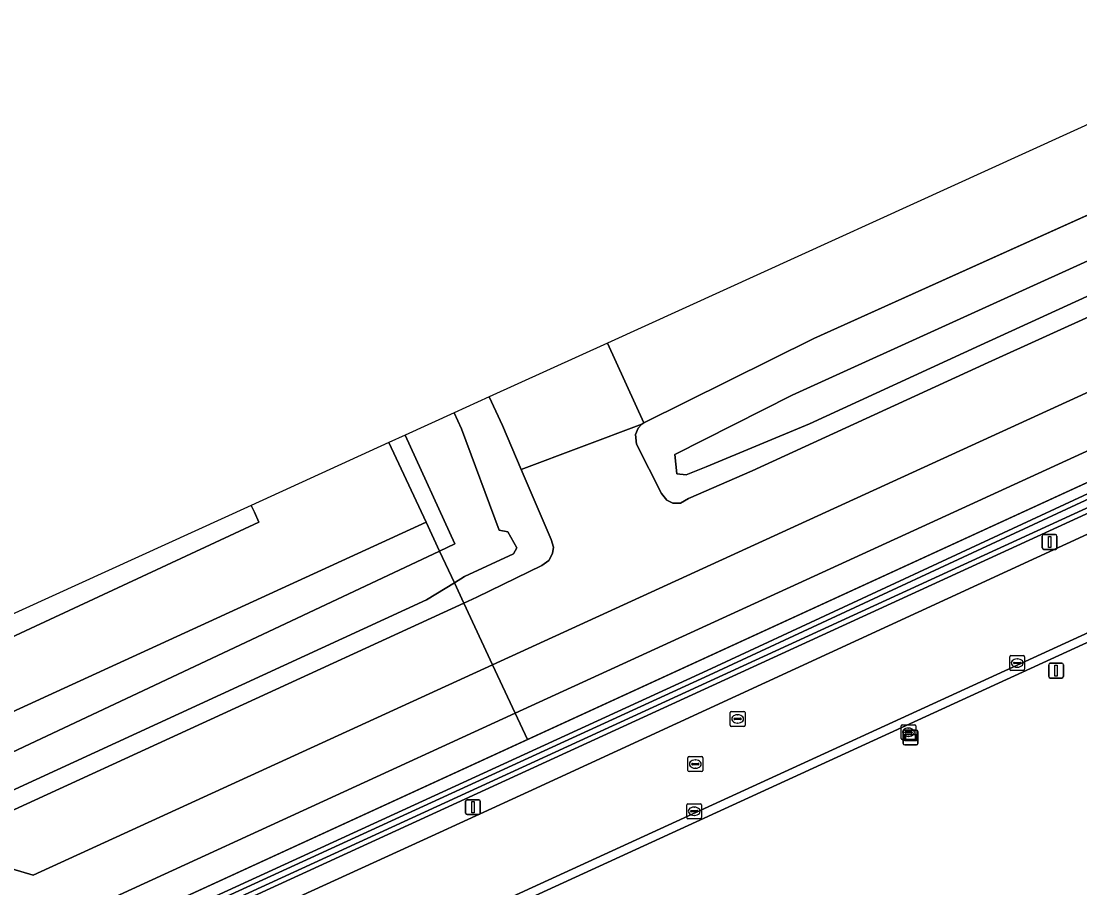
# Model space of a CAD drawing. Extents: x 154324 to 155744, y 382937 to 384188.
# Drawn here: x 154584.1 to 154655.6, y 383724.6 to 383783.2 of the extents above; entities that cross this region are included whole.
import ezdxf

# ---------------------------------------------------------------- set-up
doc = ezdxf.new("R2010")
doc.units = 0
for name, color, linetype in [('IMGEO_Brandkraan', 7, 'Continuous'), ('IMGEO_Grasland_overig', 7, 'Continuous'), ('IMGEO_Groenvoorziening', 7, 'Continuous'), ('IMGEO_Hek', 7, 'Continuous'), ('IMGEO_Kolk', 7, 'Continuous'), ('IMGEO_Lichtmast', 7, 'Continuous'), ('IMGEO_Loofbos', 7, 'Continuous'), ('IMGEO_Oever', 7, 'Continuous'), ('IMGEO_Rijbaan_lokaal_gesloten', 7, 'Continuous'), ('IMGEO_Rioolput', 7, 'Continuous'), ('IMGEO_Verklikker', 7, 'Continuous'), ('IMGEO_Waterloop', 7, 'Continuous')]:
    doc.layers.add(name, color=color, linetype=linetype)

msp = doc.modelspace()

# ---------------------------------------------------------------- linework, layer by layer
at = {"layer": 'IMGEO_Brandkraan'}
for p, q in [((154643.552, 383734.713), (154643.552, 383735.565)), ((154643.627, 383735.639), (154644.479, 383735.639)), ((154643.811, 383735.133), (154643.811, 383735.145)), ((154643.854, 383735.182), (154644.252, 383735.182)), ((154644.04, 383735.419), (154644.065, 383735.419)), ((154644.295, 383735.145), (154644.295, 383735.133)), ((154644.553, 383735.565), (154644.553, 383734.713)), ((154644.479, 383734.639), (154643.627, 383734.639)), ((154644.249, 383735.096), (154643.851, 383735.096)), ((154644.063, 383734.859), (154644.038, 383734.859))]:
    msp.add_line(p, q, dxfattribs=at)
for points in [[(154643.552, 383734.713), (154643.552, 383735.565)], [(154643.627, 383735.639), (154644.479, 383735.639)], [(154644.553, 383735.565), (154644.553, 383734.713)], [(154644.479, 383734.639), (154643.627, 383734.639)]]:
    msp.add_lwpolyline(points, dxfattribs=at)
for centre, radius, start, end in [((154643.629, 383735.563), 0.0765, 91.55205, 178.44795), ((154643.629, 383735.563), 0.0765, 91.55205, 178.44795), ((154643.851, 383735.142), 0.0403, 85.87752, 175.75265), ((154643.848, 383735.132), 0.0366, 178.93798, 274.71019), ((154644.252, 383735.139), 0.043, 264.86636, 352.45326), ((154644.256, 383735.144), 0.0386, 1.73085, 96.63898), ((154644.477, 383735.563), 0.0765, 1.55205, 88.44795), ((154644.477, 383735.563), 0.0765, 1.55205, 88.44795), ((154643.629, 383734.715), 0.0765, 181.55205, 268.44795), ((154643.629, 383734.715), 0.0765, 181.55205, 268.44795), ((154644.477, 383734.715), 0.0765, 271.55205, 358.44795), ((154644.477, 383734.715), 0.0765, 271.55205, 358.44795)]:
    msp.add_arc(centre, radius, start, end, dxfattribs=at)
for centre, major_axis, ratio, start_param, end_param in [((154644.039, 383735.139), (-0.387, 0.002), 0.722429, 4.712389, 7.853982), ((154644.064, 383735.139), (-0.39, 0.002), 0.717154, 1.570796, 4.712389)]:
    msp.add_ellipse(centre, major_axis=major_axis, ratio=ratio, start_param=start_param, end_param=end_param, dxfattribs=at)
at = {"layer": 'IMGEO_Grasland_overig'}
for points in [[(154964.767, 383891.196), (154878.028, 383851.428), (154825.967, 383827.527), (154791.958, 383812.006), (154670.85, 383756.666), (154598.169, 383723.318), (154598.475, 383722.677), (154598.717, 383722.124), (154611.279, 383727.88), (154618.355, 383731.122), (154656.744, 383748.786)], [(154852.28, 383841.892), (154776.622, 383807.22), (154700.767, 383772.487), (154618.315, 383734.645), (154579.461, 383716.813), (154472.603, 383667.884)], [(154483.006, 383671.57), (154515.863, 383686.769), (154549.868, 383702.367), (154578.111, 383715.317), (154602.444, 383726.465), (154630.453, 383739.299), (154658.088, 383752.132), (154678.345, 383761.336), (154703.896, 383772.975)]]:
    msp.add_lwpolyline(points, dxfattribs=at)
at = {"layer": 'IMGEO_Groenvoorziening'}
for points in [[(155343.79, 384089.248), (154623.722, 383761.422), (154626.181, 383756.025), (154637.667, 383761.73), (154819.216, 383843.563), (154836.949, 383853.163)], [(154851.378, 383843.667), (154815.848, 383827.359), (154647.11, 383750), (154617.486, 383736.421), (154618.315, 383734.645), (154700.767, 383772.487), (154776.622, 383807.22), (154852.28, 383841.892)], [(154694.494, 383780.551), (154649.451, 383760.114), (154633.496, 383752.792), (154629.202, 383750.924), (154628.646, 383750.613), (154628.136, 383750.616), (154627.734, 383750.804), (154627.373, 383751.256), (154625.675, 383754.6), (154625.607, 383755.257), (154625.78, 383755.682), (154626.03, 383755.95), (154617.889, 383752.882), (154619.906, 383748.147), (154620.059, 383747.641), (154620.013, 383747.201), (154619.759, 383746.734), (154619.273, 383746.392), (154614.891, 383744.255), (154614.016, 383743.853), (154615.955, 383739.7), (154638.461, 383750), (154664.008, 383761.69)], [(154500, 383698.257), (154611.464, 383749.319), (154608.953, 383754.698), (154599.641, 383750.458), (154599.859, 383750), (154600.163, 383749.335), (154513.748, 383709.113), (154459.783, 383683.325)], [(154474.39, 383674.813), (154518.935, 383695.185), (154566.919, 383717.284), (154568.408, 383720.493), (154581.386, 383726.518), (154584.912, 383725.494), (154615.955, 383739.7), (154614.016, 383743.853), (154500, 383691.531)], [(154659.488, 383742.732), (154657.76, 383741.946), (154613.103, 383721.474), (154599.859, 383715.403)]]:
    msp.add_lwpolyline(points, dxfattribs=at)
for points in [[(154623.722, 383761.422), (154615.725, 383757.781), (154616.624, 383755.851), (154617.889, 383752.882), (154626.03, 383755.95), (154626.181, 383756.025)], [(154618.315, 383734.645), (154617.486, 383736.421), (154578.608, 383718.599), (154520.49, 383691.91), (154473.352, 383670.37), (154471.314, 383669.613), (154469.188, 383669.161), (154467.019, 383669.023), (154464.853, 383669.202), (154463.307, 383669.561), (154457.391, 383667.758), (154459.58, 383665.094), (154472.603, 383667.884), (154579.461, 383716.813)]]:
    msp.add_lwpolyline(points, close=True, dxfattribs=at)
at = {"layer": 'IMGEO_Hek'}
msp.add_lwpolyline([(154459.58, 383665.094), (154472.603, 383667.884), (154579.461, 383716.813), (154700.767, 383772.487), (154776.622, 383807.22), (154800.333, 383818.086), (154852.28, 383841.892), (154892.942, 383860.556), (154996.514, 383908.03)], dxfattribs=at)
at = {"layer": 'IMGEO_Kolk'}
for p, q in [((154650.904, 383739.389), (154650.904, 383740.241)), ((154650.979, 383740.315), (154651.831, 383740.315)), ((154651.905, 383740.241), (154651.905, 383739.389)), ((154651.163, 383739.809), (154651.163, 383739.821)), ((154651.601, 383739.772), (154651.203, 383739.772)), ((154651.206, 383739.858), (154651.604, 383739.858)), ((154651.415, 383739.535), (154651.39, 383739.535)), ((154651.392, 383740.095), (154651.417, 383740.095)), ((154651.647, 383739.821), (154651.647, 383739.809)), ((154651.831, 383739.315), (154650.979, 383739.315)), ((154629.078, 383729.377), (154629.078, 383730.229)), ((154629.153, 383730.303), (154630.005, 383730.303)), ((154630.079, 383730.229), (154630.079, 383729.377)), ((154629.337, 383729.797), (154629.337, 383729.809)), ((154629.775, 383729.76), (154629.377, 383729.76)), ((154629.38, 383729.846), (154629.778, 383729.846)), ((154629.589, 383729.523), (154629.564, 383729.523)), ((154629.566, 383730.083), (154629.591, 383730.083)), ((154629.821, 383729.809), (154629.821, 383729.797)), ((154630.005, 383729.303), (154629.153, 383729.303))]:
    msp.add_line(p, q, dxfattribs=at)
for points in [[(154650.904, 383739.389), (154650.904, 383740.241)], [(154650.979, 383740.315), (154651.831, 383740.315)], [(154651.905, 383740.241), (154651.905, 383739.389)], [(154651.831, 383739.315), (154650.979, 383739.315)], [(154629.078, 383729.377), (154629.078, 383730.229)], [(154629.153, 383730.303), (154630.005, 383730.303)], [(154630.079, 383730.229), (154630.079, 383729.377)], [(154630.005, 383729.303), (154629.153, 383729.303)]]:
    msp.add_lwpolyline(points, dxfattribs=at)
for centre, radius, start, end in [((154650.981, 383740.239), 0.0765, 91.55205, 178.44795), ((154650.981, 383740.239), 0.0765, 91.55205, 178.44795), ((154651.829, 383740.239), 0.0765, 1.55205, 88.44795), ((154651.829, 383740.239), 0.0765, 1.55205, 88.44795), ((154651.203, 383739.818), 0.0403, 85.87752, 175.75265), ((154651.2, 383739.808), 0.0366, 178.93798, 274.71019), ((154651.604, 383739.815), 0.043, 264.86636, 352.45326), ((154651.608, 383739.82), 0.0386, 1.73085, 96.63898), ((154650.981, 383739.391), 0.0765, 181.55205, 268.44795), ((154650.981, 383739.391), 0.0765, 181.55205, 268.44795), ((154651.829, 383739.391), 0.0765, 271.55205, 358.44795), ((154651.829, 383739.391), 0.0765, 271.55205, 358.44795), ((154629.155, 383730.227), 0.0765, 91.55205, 178.44795), ((154629.155, 383730.227), 0.0765, 91.55205, 178.44795), ((154630.003, 383730.227), 0.0765, 1.55205, 88.44795), ((154630.003, 383730.227), 0.0765, 1.55205, 88.44795), ((154629.377, 383729.806), 0.0403, 85.87752, 175.75265), ((154629.374, 383729.796), 0.0366, 178.93798, 274.71019), ((154629.778, 383729.803), 0.043, 264.86636, 352.45326), ((154629.782, 383729.808), 0.0386, 1.73085, 96.63898), ((154629.155, 383729.379), 0.0765, 181.55205, 268.44795), ((154629.155, 383729.379), 0.0765, 181.55205, 268.44795), ((154630.003, 383729.379), 0.0765, 271.55205, 358.44795), ((154630.003, 383729.379), 0.0765, 271.55205, 358.44795)]:
    msp.add_arc(centre, radius, start, end, dxfattribs=at)
for centre, major_axis, ratio, start_param, end_param in [((154651.391, 383739.815), (-0.387, 0.002), 0.722429, 4.712389, 7.853982), ((154651.416, 383739.815), (-0.39, 0.002), 0.717154, 1.570796, 4.712389), ((154629.565, 383729.803), (-0.387, 0.002), 0.722429, 4.712389, 7.853982), ((154629.59, 383729.803), (-0.39, 0.002), 0.717154, 1.570796, 4.712389)]:
    msp.add_ellipse(centre, major_axis=major_axis, ratio=ratio, start_param=start_param, end_param=end_param, dxfattribs=at)
at = {"layer": 'IMGEO_Lichtmast'}
for p, q in [((154653.1, 383747.591), (154653.1, 383748.391)), ((154653.1, 383748.391), (154653.1, 383747.591)), ((154653.2, 383748.491), (154653.99, 383748.491)), ((154653.99, 383748.491), (154653.2, 383748.491)), ((154654.09, 383748.391), (154654.09, 383747.591)), ((154654.09, 383747.591), (154654.09, 383748.391)), ((154653.99, 383747.491), (154653.2, 383747.491)), ((154653.2, 383747.491), (154653.99, 383747.491)), ((154653.535, 383738.901), (154653.535, 383739.701)), ((154653.535, 383739.701), (154653.535, 383738.901)), ((154653.635, 383739.801), (154654.425, 383739.801)), ((154654.425, 383739.801), (154653.635, 383739.801)), ((154654.525, 383739.701), (154654.525, 383738.901)), ((154654.525, 383738.901), (154654.525, 383739.701)), ((154654.425, 383738.801), (154653.635, 383738.801)), ((154653.635, 383738.801), (154654.425, 383738.801)), ((154614.134, 383729.682), (154614.134, 383730.482)), ((154614.134, 383730.482), (154614.134, 383729.682)), ((154614.234, 383730.582), (154615.024, 383730.582)), ((154615.024, 383730.582), (154614.234, 383730.582)), ((154615.124, 383730.482), (154615.124, 383729.682)), ((154615.124, 383729.682), (154615.124, 383730.482)), ((154615.024, 383729.582), (154614.234, 383729.582)), ((154614.234, 383729.582), (154615.024, 383729.582))]:
    msp.add_line(p, q, dxfattribs=at)
for points in [[(154653.52, 383748.366), (154653.67, 383748.366), (154653.67, 383747.616), (154653.52, 383747.616), (154653.52, 383748.366)], [(154653.955, 383739.676), (154654.105, 383739.676), (154654.105, 383738.926), (154653.955, 383738.926), (154653.955, 383739.676)], [(154614.554, 383730.457), (154614.704, 383730.457), (154614.704, 383729.707), (154614.554, 383729.707), (154614.554, 383730.457)]]:
    msp.add_lwpolyline(points, dxfattribs=at)
for centre, start, end in [((154653.2, 383748.391), 90, 180), ((154653.2, 383748.391), 90, 180), ((154653.99, 383748.391), 0, 90), ((154653.99, 383748.391), 360, 90), ((154653.2, 383747.591), 180, 270), ((154653.2, 383747.591), 180, 270), ((154653.99, 383747.591), 270, 0), ((154653.99, 383747.591), 270, 0), ((154653.635, 383739.701), 90, 180), ((154653.635, 383739.701), 90, 180), ((154654.425, 383739.701), 0, 90), ((154654.425, 383739.701), 360, 90), ((154653.635, 383738.901), 180, 270), ((154653.635, 383738.901), 180, 270), ((154654.425, 383738.901), 270, 0), ((154654.425, 383738.901), 270, 0), ((154614.234, 383730.482), 90, 180), ((154614.234, 383730.482), 90, 180), ((154615.024, 383730.482), 0, 90), ((154615.024, 383730.482), 360, 90), ((154614.234, 383729.682), 180, 270), ((154614.234, 383729.682), 180, 270), ((154615.024, 383729.682), 270, 0), ((154615.024, 383729.682), 270, 0)]:
    msp.add_arc(centre, 0.1, start, end, dxfattribs=at)
at = {"layer": 'IMGEO_Loofbos'}
msp.add_lwpolyline([(154599.641, 383750.458), (154457.777, 383685.872), (154459.783, 383683.325), (154513.748, 383709.113), (154600.163, 383749.335), (154599.859, 383750)], close=True, dxfattribs=at)
at = {"layer": 'IMGEO_Oever'}
for points in [[(154966.183, 383892.216), (154964.62, 383891.502), (154877.887, 383851.736), (154825.826, 383827.835), (154791.817, 383812.315), (154670.709, 383756.974), (154477.722, 383668.428), (154474.723, 383667.081), (154473.003, 383666.381), (154472.894, 383666.896), (154475.831, 383668.12), (154483.144, 383671.26), (154516.005, 383686.461)], [(154516.005, 383686.461), (154550.009, 383702.059), (154578.252, 383715.009), (154602.585, 383726.157), (154630.595, 383738.991), (154658.23, 383751.824), (154678.485, 383761.027), (154704.037, 383772.666), (154730.266, 383784.658), (154791.528, 383812.803), (154825.726, 383828.281), (154878.42, 383852.59), (154886.541, 383856.41), (154935.32, 383878.761), (154962.94, 383891.465)], [(154836.949, 383853.163), (154819.216, 383843.563), (154637.667, 383761.73), (154626.181, 383756.025), (154626.03, 383755.95), (154625.78, 383755.682), (154625.607, 383755.257), (154625.675, 383754.6), (154627.373, 383751.256), (154627.734, 383750.804), (154628.136, 383750.616), (154628.646, 383750.613), (154629.202, 383750.924), (154633.496, 383752.792), (154649.451, 383760.114), (154694.494, 383780.551), (154738.4, 383800.656), (154838.99, 383847.003)], [(154825.585, 383828.59), (154791.387, 383813.112), (154730.125, 383784.966), (154703.896, 383772.975), (154678.345, 383761.336), (154658.088, 383752.132), (154630.453, 383739.299), (154602.444, 383726.465), (154578.111, 383715.317), (154549.868, 383702.367), (154515.863, 383686.769), (154483.006, 383671.57), (154475.699, 383668.432), (154472.504, 383667.101), (154472.755, 383665.914), (154474.856, 383666.769), (154477.862, 383668.119), (154497.011, 383676.905), (154598.169, 383723.318), (154670.85, 383756.666), (154791.958, 383812.006), (154825.967, 383827.527)]]:
    msp.add_lwpolyline(points, dxfattribs=at)
for points in [[(154821.784, 383842.205), (154838.834, 383850.55), (154841.038, 383851.448), (154841.865, 383850.539), (154841.375, 383849.789), (154839.949, 383849.159), (154822.529, 383840.722), (154782.797, 383822.444), (154737.795, 383801.952), (154648.916, 383761.278), (154637.359, 383755.964), (154630.382, 383753.061), (154629.027, 383752.524), (154628.393, 383752.59), (154628.277, 383753.907), (154636.202, 383757.908)], [(154613.365, 383756.706), (154613.854, 383755.631), (154616.388, 383748.778), (154616.982, 383748.676), (154617.593, 383747.595), (154617.361, 383747.178), (154614.066, 383745.661), (154613.372, 383745.232), (154614.016, 383743.853), (154614.891, 383744.255), (154619.273, 383746.392), (154619.759, 383746.734), (154620.013, 383747.201), (154620.059, 383747.641), (154619.906, 383748.147), (154617.889, 383752.882), (154616.624, 383755.851), (154615.725, 383757.781)], [(154608.953, 383754.698), (154611.464, 383749.319), (154612.373, 383747.373), (154613.403, 383747.858), (154610.044, 383755.194)], [(154612.373, 383747.373), (154611.464, 383749.319), (154500, 383698.257), (154471.812, 383685.344), (154470.937, 383684.875), (154470.259, 383684.151), (154469.848, 383683.247), (154469.749, 383682.259), (154469.972, 383681.292), (154470.493, 383680.447), (154471.258, 383679.814), (154472.185, 383679.459), (154473.069, 383679.409), (154500, 383691.531), (154614.016, 383743.853), (154613.372, 383745.232), (154611.499, 383744.072), (154500, 383692.801), (154473.034, 383680.401), (154472.573, 383681.6), (154500, 383694.504)]]:
    msp.add_lwpolyline(points, close=True, dxfattribs=at)
at = {"layer": 'IMGEO_Rijbaan_lokaal_gesloten'}
for points in [[(154839.69, 383842.281), (154814.358, 383830.633), (154698.307, 383777.45), (154664.008, 383761.69), (154638.461, 383750), (154615.955, 383739.7), (154617.486, 383736.421), (154647.11, 383750), (154815.848, 383827.359), (154851.378, 383843.667)], [(154599.57, 383715.916), (154612.925, 383722.037), (154657.354, 383742.403), (154659.286, 383743.289), (154656.744, 383748.786), (154618.355, 383731.122), (154611.279, 383727.88), (154598.717, 383722.124), (154594.186, 383720.031)], [(154659.286, 383743.289), (154657.354, 383742.403), (154612.925, 383722.037), (154599.57, 383715.916)], [(154599.859, 383715.403), (154613.103, 383721.474), (154657.76, 383741.946)], [(154473.352, 383670.37), (154520.49, 383691.91), (154578.608, 383718.599), (154617.486, 383736.421), (154615.955, 383739.7), (154584.912, 383725.494), (154581.386, 383726.518), (154568.408, 383720.493), (154566.919, 383717.284), (154518.935, 383695.185), (154474.39, 383674.813)]]:
    msp.add_lwpolyline(points, dxfattribs=at)
at = {"layer": 'IMGEO_Rioolput'}
for p, q in [((154632.009, 383735.612), (154632.009, 383736.464)), ((154632.084, 383736.538), (154632.936, 383736.538)), ((154632.268, 383736.032), (154632.268, 383736.044)), ((154632.706, 383735.995), (154632.308, 383735.995)), ((154632.311, 383736.081), (154632.709, 383736.081)), ((154632.497, 383736.318), (154632.522, 383736.318)), ((154632.752, 383736.044), (154632.752, 383736.032)), ((154633.01, 383736.464), (154633.01, 383735.612)), ((154632.936, 383735.538), (154632.084, 383735.538)), ((154632.52, 383735.758), (154632.495, 383735.758)), ((154629.154, 383732.565), (154629.154, 383733.417)), ((154629.229, 383733.491), (154630.081, 383733.491)), ((154629.413, 383732.985), (154629.413, 383732.997)), ((154629.456, 383733.034), (154629.854, 383733.034)), ((154629.642, 383733.271), (154629.667, 383733.271)), ((154629.897, 383732.997), (154629.897, 383732.985)), ((154630.155, 383733.417), (154630.155, 383732.565)), ((154630.081, 383732.491), (154629.229, 383732.491)), ((154629.851, 383732.948), (154629.453, 383732.948)), ((154629.665, 383732.711), (154629.64, 383732.711))]:
    msp.add_line(p, q, dxfattribs=at)
for points in [[(154632.009, 383735.612), (154632.009, 383736.464)], [(154632.084, 383736.538), (154632.936, 383736.538)], [(154633.01, 383736.464), (154633.01, 383735.612)], [(154632.936, 383735.538), (154632.084, 383735.538)], [(154629.154, 383732.565), (154629.154, 383733.417)], [(154629.229, 383733.491), (154630.081, 383733.491)], [(154630.155, 383733.417), (154630.155, 383732.565)], [(154630.081, 383732.491), (154629.229, 383732.491)]]:
    msp.add_lwpolyline(points, dxfattribs=at)
for centre, radius, start, end in [((154632.086, 383736.462), 0.0765, 91.55205, 178.44795), ((154632.086, 383736.462), 0.0765, 91.55205, 178.44795), ((154632.308, 383736.041), 0.0403, 85.87752, 175.75265), ((154632.305, 383736.031), 0.0366, 178.93798, 274.71019), ((154632.709, 383736.038), 0.043, 264.86636, 352.45326), ((154632.713, 383736.043), 0.0386, 1.73085, 96.63898), ((154632.934, 383736.462), 0.0765, 1.55205, 88.44795), ((154632.934, 383736.462), 0.0765, 1.55205, 88.44795), ((154632.086, 383735.614), 0.0765, 181.55205, 268.44795), ((154632.086, 383735.614), 0.0765, 181.55205, 268.44795), ((154632.934, 383735.614), 0.0765, 271.55205, 358.44795), ((154632.934, 383735.614), 0.0765, 271.55205, 358.44795), ((154629.231, 383733.415), 0.0765, 91.55205, 178.44795), ((154629.231, 383733.415), 0.0765, 91.55205, 178.44795), ((154629.453, 383732.994), 0.0403, 85.87752, 175.75265), ((154629.45, 383732.984), 0.0366, 178.93798, 274.71019), ((154629.854, 383732.991), 0.043, 264.86636, 352.45326), ((154629.858, 383732.996), 0.0386, 1.73085, 96.63898), ((154630.079, 383733.415), 0.0765, 1.55205, 88.44795), ((154630.079, 383733.415), 0.0765, 1.55205, 88.44795), ((154629.231, 383732.567), 0.0765, 181.55205, 268.44795), ((154629.231, 383732.567), 0.0765, 181.55205, 268.44795), ((154630.079, 383732.567), 0.0765, 271.55205, 358.44795), ((154630.079, 383732.567), 0.0765, 271.55205, 358.44795)]:
    msp.add_arc(centre, radius, start, end, dxfattribs=at)
for centre, major_axis, ratio, start_param, end_param in [((154632.496, 383736.038), (-0.387, 0.002), 0.722429, 4.712389, 7.853982), ((154632.521, 383736.038), (-0.39, 0.002), 0.717154, 1.570796, 4.712389), ((154629.641, 383732.991), (-0.387, 0.002), 0.722429, 4.712389, 7.853982), ((154629.666, 383732.991), (-0.39, 0.002), 0.717154, 1.570796, 4.712389)]:
    msp.add_ellipse(centre, major_axis=major_axis, ratio=ratio, start_param=start_param, end_param=end_param, dxfattribs=at)
at = {"layer": 'IMGEO_Verklikker'}
for p, q in [((154643.7, 383734.387), (154643.7, 383735.187)), ((154643.7, 383735.187), (154643.7, 383734.387)), ((154643.8, 383735.287), (154644.59, 383735.287)), ((154644.59, 383735.287), (154643.8, 383735.287)), ((154644.69, 383735.187), (154644.69, 383734.387)), ((154644.69, 383734.387), (154644.69, 383735.187)), ((154644.59, 383734.287), (154643.8, 383734.287)), ((154643.8, 383734.287), (154644.59, 383734.287))]:
    msp.add_line(p, q, dxfattribs=at)
for points in [[(154643.801, 383735.019), (154644.589, 383735.019), (154644.589, 383734.555), (154643.801, 383734.555), (154643.801, 383735.019)], [(154643.866, 383734.954), (154643.866, 383734.62), (154644.524, 383734.62), (154644.524, 383734.954), (154643.866, 383734.954)]]:
    msp.add_lwpolyline(points, dxfattribs=at)
for centre, start, end in [((154643.8, 383735.187), 90, 180), ((154643.8, 383735.187), 90, 180), ((154644.59, 383735.187), 0, 90), ((154644.59, 383735.187), 360, 90), ((154643.8, 383734.387), 180, 270), ((154643.8, 383734.387), 180, 270), ((154644.59, 383734.387), 270, 0), ((154644.59, 383734.387), 270, 0)]:
    msp.add_arc(centre, 0.1, start, end, dxfattribs=at)
at = {"layer": 'IMGEO_Waterloop'}
for points in [[(154821.784, 383842.205), (154636.202, 383757.908), (154628.277, 383753.907), (154628.393, 383752.59), (154629.027, 383752.524), (154630.382, 383753.061), (154637.359, 383755.964), (154648.916, 383761.278), (154737.795, 383801.952), (154782.797, 383822.444), (154822.529, 383840.722), (154839.949, 383849.159), (154841.375, 383849.789), (154841.865, 383850.539), (154841.038, 383851.448), (154838.834, 383850.55)], [(154610.044, 383755.194), (154613.403, 383747.858), (154612.373, 383747.373), (154613.372, 383745.232), (154614.066, 383745.661), (154617.361, 383747.178), (154617.593, 383747.595), (154616.982, 383748.676), (154616.388, 383748.778), (154613.854, 383755.631), (154613.365, 383756.706)], [(154613.372, 383745.232), (154612.373, 383747.373), (154500, 383694.504), (154472.573, 383681.6), (154473.034, 383680.401), (154500, 383692.801), (154611.499, 383744.072)]]:
    msp.add_lwpolyline(points, close=True, dxfattribs=at)
msp.add_lwpolyline([(154825.726, 383828.281), (154791.528, 383812.803), (154730.266, 383784.658), (154704.037, 383772.666), (154678.485, 383761.027), (154658.23, 383751.824), (154630.595, 383738.991), (154602.585, 383726.157), (154578.252, 383715.009), (154550.009, 383702.059), (154516.005, 383686.461), (154483.144, 383671.26), (154475.831, 383668.12), (154472.894, 383666.896), (154473.003, 383666.381), (154474.723, 383667.081), (154477.722, 383668.428), (154670.709, 383756.974), (154791.817, 383812.315), (154825.826, 383827.835)], dxfattribs=at)

doc.saveas('drawing.dxf')
